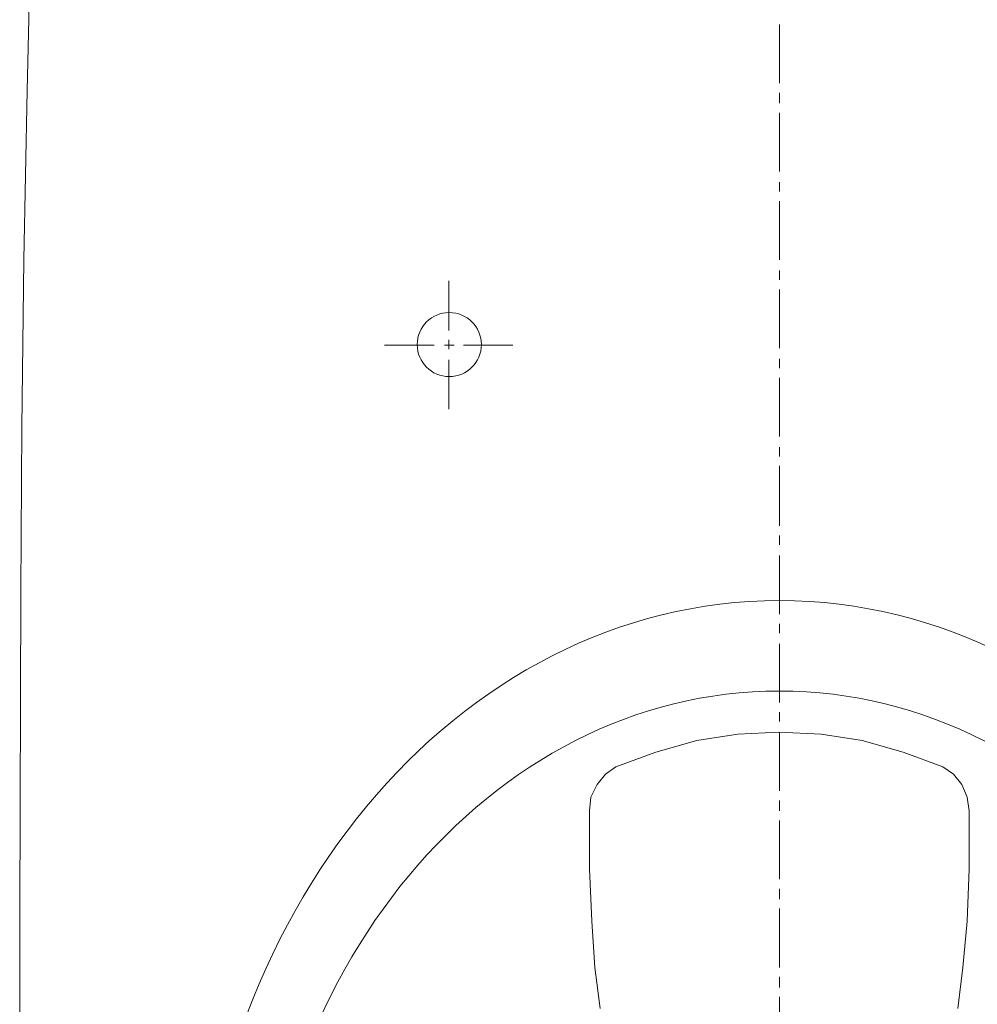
# Model space of a CAD drawing. Header units: millimetres. Extents: x 28600 to 181045, y -399112 to -163690.
# Tile 279 of 482: x 73048 to 73071, y -197929 to -197906. Entities that reach past the tile are written whole.
import ezdxf

# ---------------------------------------------------------------- set-up
doc = ezdxf.new("R2010")
doc.units = ezdxf.units.MM
doc.layers.get('0').update_dxf_attribs({"color": 8})
doc.layers.add('!! 2_wypos-sanitarne', color=8, linetype='Continuous')

# ---------------------------------------------------------------- blocks, each defined once
blk = doc.blocks.new('A$C6ce7c513')
at = {"lineweight": 0}
for points in [[(-0.17548, -0.00049), (-0.17646, -0.04094), (-0.1772, -0.08064), (-0.1777, -0.11986), (-0.17794, -0.15833), (-0.17819, -0.23404), (-0.17819, -0.30902)], [(0, -0.0254), (0, -0.03921)], [(0, -0.04143), (0, -0.0439)], [(0, -0.04612), (0, -0.05993)], [(0, -0.0624), (0, -0.06461)], [(0, -0.06683), (0, -0.08064)], [(0, -0.08311), (0, -0.08533)], [(-0.07757, -0.08557), (-0.07757, -0.09717)], [(0, -0.08755), (0, -0.10136)], [(-0.08102, -0.10062), (-0.09261, -0.10062)], [(-0.07633, -0.10062), (-0.07855, -0.10062)], [(-0.07757, -0.09939), (-0.07757, -0.1016)], [(-0.06252, -0.10062), (-0.07411, -0.10062)], [(0, -0.10383), (0, -0.10605)], [(-0.07757, -0.10408), (-0.07757, -0.11567)], [(0, -0.10827), (0, -0.12208)], [(0, -0.12455), (0, -0.12677)], [(0, -0.12898), (0, -0.14304)], [(0, -0.14526), (0, -0.14748)], [(0, -0.14995), (0, -0.16376)], [(0, -0.16598), (0, -0.1682)], [(0, -0.17066), (0, -0.18447)], [(0, -0.18669), (0, -0.18892)], [(-0.04205, -0.25624), (-0.04329, -0.24663), (-0.04402, -0.23577), (-0.04452, -0.22344), (-0.04452, -0.20988), (-0.04427, -0.20667), (-0.04279, -0.20371), (-0.04082, -0.20124), (-0.03835, -0.19952), (-0.02898, -0.19607), (-0.01936, -0.19335), (-0.00974, -0.19187), (-0.00013, -0.19138), (0.00974, -0.19187), (0.01936, -0.19335), (0.02898, -0.19607), (0.03835, -0.19952), (0.04082, -0.20124), (0.04279, -0.20371), (0.04402, -0.20667), (0.04451, -0.20988), (0.04451, -0.22344), (0.04402, -0.23577), (0.04304, -0.24663), (0.0418, -0.25624)], [(0, -0.19138), (0, -0.20519)], [(0, -0.20741), (0, -0.20988)], [(0, -0.2121), (0, -0.22591)], [(0, -0.22813), (0, -0.2306)], [(0, -0.23281), (0, -0.24663)], [(0, -0.24884), (0, -0.25131)], [(0, -0.25353), (0, -0.26734)]]:
    blk.add_lwpolyline(points, dxfattribs=at)
blk.add_circle((-0.07744, -0.1005), 0.00752, dxfattribs=at)
for centre, major_axis, ratio in [((0, -0.32554), (0, -0.16499), 0.830338), ((0, -0.32974), (0, -0.14798), 0.83084)]:
    blk.add_ellipse(centre, major_axis=major_axis, ratio=ratio, start_param=0, end_param=6.283185, dxfattribs=at)

msp = doc.modelspace()

# ---------------------------------------------------------------- block references
at = {"layer": '!! 2_wypos-sanitarne', "xscale": 100, "yscale": 100, "zscale": 100}
msp.add_blockref('A$C6ce7c513', (73065.92327, -197903.5883), dxfattribs=at)

doc.saveas('drawing.dxf')
